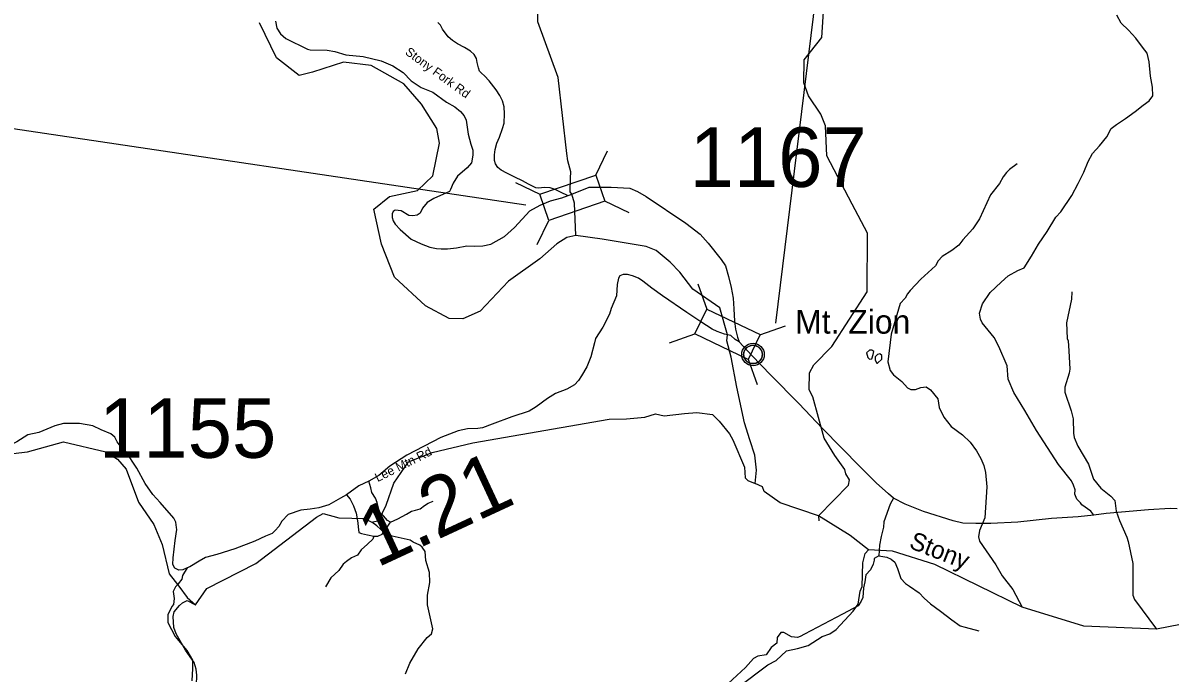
# Model space of a CAD drawing. Extents: x 1248089 to 1457196, y 820910 to 988753.
# Drawn here: x 1271893 to 1281519, y 880738 to 886200 of the extents above; entities that cross this region are included whole.
import ezdxf

# ---------------------------------------------------------------- set-up
doc = ezdxf.new("R2010")
doc.units = 0
for name, color, linetype in [('Exist Civil Demographics Community CELL', 7, 'Continuous'), ('Exist Civil Demographics Community Label', 7, 'Continuous'), ('Exist Hydrographic Creek Single Shore', 7, 'Continuous'), ('Exist Hydrographic Misc Water Feature', 7, 'Continuous'), ('Exist Road Non-System Type 51', 7, 'Continuous'), ('Exist Road Secondary Structure Standard Bridge CELL', 7, 'Continuous'), ('Exist Road Secondary Structure Standard Bridge Number Label', 7, 'Continuous'), ('Exist Road Secondary Type 10 Attributed', 7, 'Continuous'), ('Exist Road Secondary Type 41 Attributed', 7, 'Continuous'), ('Exist Road Secondary Type 51 Attributed', 7, 'Continuous'), ('Exist Road Secondary Type 51 Label', 7, 'Continuous'), ('Prop GRAU CAT1 Cell', 7, 'Continuous'), ('Prop Lane Lines', 7, 'Continuous'), ('Scratch_Level_4', 7, 'Continuous')]:
    doc.layers.add(name, color=color, linetype=linetype)

msp = doc.modelspace()

# ---------------------------------------------------------------- linework, layer by layer
at = {"layer": 'Exist Civil Demographics Community CELL'}
msp.add_lwpolyline([(1277941.5, 883426.8), (1277942.5, 883432.3), (1277944.3, 883438.9), (1277947.2, 883446.1), (1277950.1, 883451.9), (1277953.5, 883457.6), (1277957.2, 883462.7), (1277961.2, 883467.1), (1277965.8, 883471.7), (1277971.3, 883476.3), (1277976.7, 883479.9), (1277981.6, 883482.8), (1277986.7, 883485.3), (1277992.1, 883487.6), (1277997.8, 883489.4), (1278002.1, 883490.5), (1278006.9, 883491.3), (1278011.1, 883492), (1278017.4, 883492.2), (1278021.9, 883492.1), (1278027.5, 883491.9), (1278032.4, 883491.2), (1278037.3, 883490.2), (1278042.3, 883488.8), (1278047.5, 883486.8), (1278054.2, 883483.9), (1278060.4, 883480.4), (1278065.5, 883476.9), (1278070.6, 883472.8), (1278074, 883469.7), (1278078.1, 883465.3), (1278081.9, 883460.6), (1278085, 883456), (1278088.2, 883451), (1278090.6, 883445.9), (1278092.6, 883440.9), (1278094.2, 883435.8), (1278095.5, 883431.3), (1278096.6, 883425.2), (1278097.2, 883420.5), (1278097.5, 883414.5), (1278097.3, 883408.7), (1278096.7, 883403), (1278095.8, 883397.5), (1278094.1, 883391.4), (1278092.3, 883385.5), (1278090, 883380.5), (1278086.8, 883374.5), (1278083.5, 883369.2), (1278080.1, 883364.5), (1278075.8, 883359.7), (1278070.5, 883354.8), (1278065.5, 883350.6), (1278060.5, 883347.2), (1278056.2, 883344.7), (1278049.4, 883341.5), (1278042.2, 883338.7), (1278036.3, 883337.3), (1278029.7, 883336), (1278025.3, 883335.5), (1278020.8, 883335.2), (1278015.2, 883335.2), (1278010.9, 883335.7), (1278005.3, 883336.4), (1277999.3, 883337.7), (1277994.8, 883339), (1277989.6, 883340.9), (1277985, 883342.9), (1277981.1, 883345.1), (1277974.3, 883349.2), (1277968.7, 883353.5), (1277963.8, 883357.9), (1277959.3, 883362.8), (1277956.1, 883366.8), (1277953.2, 883370.9), (1277949.1, 883378), (1277947.3, 883381.6), (1277945.6, 883385.6), (1277943, 883393.8), (1277941.5, 883400.8), (1277940.8, 883406), (1277940.5, 883412.3), (1277940.4, 883417), (1277941, 883423.5)], close=True, dxfattribs=at)
for centre, radius in [((1278019.1, 883414.3), 94.3), ((1278018.8, 883414.6), 76.7)]:
    msp.add_circle(centre, radius, dxfattribs=at)
at = {"layer": 'Exist Hydrographic Creek Single Shore'}
for points in [[(1276533.4, 884413.7), (1276457.4, 884398.2), (1276372.1, 884343.9), (1276231.5, 884216.9), (1275968.4, 884031.7), (1275728.4, 883777.1), (1275585.4, 883714.4), (1275468.4, 883716.7), (1275271.4, 883822.5), (1275010.4, 884064), (1274900.4, 884342), (1274836.8, 884634.6), (1274968.3, 884741.1), (1275203.3, 884792.3), (1275331.4, 884914.4), (1275388.4, 885188.9), (1275366.3, 885314.1), (1275237.4, 885517), (1275089, 885688.4), (1274813.8, 885841.5), (1274581.4, 885869), (1274321.4, 885786.4), (1274209.3, 885757.5), (1274021.3, 885905.8), (1273878.3, 886200.8)], [(1276498.5, 884761.6), (1276485.3, 884780.3), (1276486.9, 884894.4), (1276491.5, 884948), (1276465.1, 885040.3), (1276457.9, 885103.8)], [(1276533.4, 884413.7), (1276520.2, 884685.6), (1276498.5, 884761.6)], [(1277805.8, 883580.3), (1277741.4, 883806.7), (1277514.9, 883963.7), (1277405.1, 884106.6), (1277323.4, 884190.9), (1277206, 884289.2), (1277121.2, 884322.5), (1276752.2, 884384.2), (1276533.4, 884413.7)], [(1277834.8, 883392.9), (1277798.8, 883528.3), (1277805.8, 883580.3)], [(1278038.2, 882329.9), (1278048.4, 882442.2), (1278035.7, 882567.3), (1277992.2, 882696.9), (1277946.6, 882841.2), (1277882.4, 883139.8), (1277834.8, 883392.9)], [(1271688.3, 882568), (1271930.4, 882595.9), (1272232.3, 882681.9), (1272589.3, 882595.9), (1272687.3, 882534.8), (1272760.3, 882451.3), (1272862.3, 882173.5), (1272991.4, 881987), (1273062.4, 881818.2), (1273120.8, 881570.8), (1273201.8, 881469.5), (1273272.1, 881372.7), (1273341.1, 881312.4), (1273436.4, 881449.6), (1273846.4, 881659.3), (1274355.3, 882046.9), (1274411, 882077.3), (1274543.5, 882041.4), (1274762.9, 882036.8), (1274821.2, 882006.4), (1274879, 882021.2), (1274939.7, 882147.9), (1275005.7, 882333.1), (1275127.1, 882512.7), (1275327.1, 882591.2), (1275668.4, 882672), (1276812.9, 882869.8), (1276957.4, 882872.8), (1277111.6, 882887.7), (1277200.9, 882915.8), (1277274.9, 882897.9), (1277443.4, 882918.3), (1277548.1, 882926), (1277678.3, 882909.4), (1277734.5, 882853.2), (1277821.2, 882748.5), (1277849.3, 882697.5), (1277948.9, 882467.7), (1277954, 882378.4), (1277977, 882355.4), (1278038.2, 882329.9)], [(1278569.2, 882059.3), (1278247.6, 882167.8), (1278112.3, 882264.8), (1278099.5, 882303.1), (1278038.2, 882329.9)], [(1282230.6, 881283.2), (1282196.6, 881260.8), (1281403.9, 881107), (1280795.8, 881131.8), (1280277.3, 881290.4), (1279545.5, 881648.9), (1279189.1, 881761), (1278988.3, 881774.1), (1278834.7, 881894.6), (1278569.2, 882059.3), (1278570.5, 882016.5)]]:
    msp.add_lwpolyline(points, dxfattribs=at)
at = {"layer": 'Exist Hydrographic Misc Water Feature'}
for points in [[(1276457.9, 885103.8), (1276385.3, 885740.2), (1276213.3, 886209.8), (1276217.3, 886377.2), (1276325.1, 886860.8), (1276414.4, 886914.9), (1276860.3, 887060.2), (1277285.3, 887393.1), (1277703.3, 887791.8), (1277945.4, 888118.5), (1278137.3, 888466), (1278132.4, 888613.7), (1278059.3, 888717), (1277895.3, 888822), (1277792.3, 889024.3), (1277797.3, 889241), (1278082.4, 889642.2)], [(1278569.2, 882059.3), (1278819.4, 882317.1), (1278829.6, 882360.5), (1278799, 882411.6), (1278788.8, 882447.3), (1278707.1, 882564.7), (1278615.2, 882712.8), (1278521.5, 883058.1), (1278489.5, 883117.8), (1278492.5, 883258.9), (1278528.4, 883327.1), (1278681.5, 883481.6), (1278976.5, 883941.9), (1278980.5, 884434.1), (1278852.4, 884676.4), (1278637.4, 885084.5), (1278627.4, 885334.2), (1278588.4, 885433.5), (1278483.4, 885586.5), (1278444.4, 885695.7), (1278449.4, 885889.3), (1278595.4, 886076.8), (1278620.4, 886427.4)], [(1280236.5, 885016.3), (1280171.3, 884969.2), (1280146.7, 884941.8), (1280117.8, 884907.1), (1280086.4, 884851.1), (1280012, 884754.9), (1279921.1, 884553.2), (1279862.9, 884469), (1279780.6, 884378.8), (1279745.5, 884331.8), (1279688.2, 884287), (1279607, 884237), (1279574.1, 884201.5), (1279549.1, 884158.5), (1279428.2, 884046.9), (1279337.9, 883951), (1279315.1, 883923.6), (1279296.3, 883886.2), (1279255, 883843.5), (1279178.7, 883584.9), (1279151.1, 883353.2), (1279171.3, 883280.5), (1279198.5, 883243.9), (1279269, 883186.7), (1279315.7, 883133.2), (1279343.5, 883120.4), (1279383.5, 883119.5), (1279428, 883138.3), (1279472.1, 883143.2), (1279507.5, 883118.7), (1279569.6, 883041.1), (1279581.9, 882968.6), (1279619.9, 882887.4), (1279682.1, 882809.9), (1279778.4, 882739.9), (1279841, 882677.9), (1279895.2, 882604.6), (1279929.7, 882541.5), (1279956.2, 882481), (1279968.8, 882422.6), (1279981.9, 882302.4), (1279965.6, 882042.6), (1279920.9, 881935.2), (1279911.5, 881882.1), (1279918.6, 881845.8), (1280055.9, 881647.7), (1280109.6, 881554.7), (1280198.9, 881440.5), (1280277.3, 881290.4)], [(1280694.6, 883941.9), (1280693.1, 883879.6), (1280650.2, 883681), (1280654.9, 883548.7), (1280662.4, 883528.1), (1280670.4, 883444.1), (1280678.6, 883292.2), (1280671.8, 883257.9), (1280636.9, 883138.7), (1280635.9, 883098.5), (1280690.1, 882941.6), (1280704.4, 882873.2), (1280709.5, 882752.4), (1280714.6, 882717), (1280744.8, 882644.1), (1280833.1, 882493.8), (1280876.1, 882368.2), (1280938.2, 882290.6), (1281020.8, 882225), (1281055.8, 882188.2), (1281067.6, 882099.3), (1281093.8, 882019.1), (1281156.3, 881880.8), (1281167.5, 881844.5), (1281206.9, 881659.9), (1281206.4, 881391.6), (1281219.6, 881355.2), (1281403.9, 881107)], [(1278995.5, 883375.1), (1279015.5, 883378.8), (1279028.5, 883414.7), (1279033.1, 883438.4), (1279017.3, 883451), (1278997.3, 883451.4), (1278972.8, 883428.1), (1278983.8, 883387.8), (1278995.5, 883375.1)], [(1279058.7, 883341.9), (1279064.7, 883341.8), (1279099.5, 883374.7), (1279100.3, 883406.7), (1279084.7, 883419.3), (1279064.6, 883415.6), (1279043.9, 883393.9), (1279043.3, 883366), (1279058.7, 883341.9)], [(1275102, 880731), (1275138.2, 880822.1), (1275209.2, 880942.2), (1275285.5, 881036.6), (1275322.5, 881067.9), (1275331.4, 881109.6), (1275286.3, 881310.8), (1275288.2, 881391.2), (1275307, 881498.3), (1275303, 881582.9), (1275273.3, 881683.7), (1275267.3, 881759.2), (1275244.1, 881795.8), (1275224.5, 881812.6), (1275167.1, 881838.4), (1275143.5, 881854.5), (1274992.2, 881888.7), (1274925, 881917.9), (1274862.3, 881975.9), (1274821.2, 882006.4)], [(1277893.2, 880620.1), (1278144, 880808.7), (1278212.8, 880842.6), (1278300.9, 880926.2), (1278393.4, 880944), (1278482.2, 880968.5), (1278600, 881044.9), (1278664.7, 881067.5), (1278717.6, 881104.1), (1278859.4, 881257.3), (1278900.9, 881318), (1278919.6, 881425.9), (1278934.7, 881465), (1278939.5, 881665.1), (1278959.4, 881742.7), (1278988.3, 881774.1)], [(1273259.7, 880447.8), (1273277.9, 880537.7), (1273333.6, 880603.9), (1273350.5, 880635.5), (1273352.4, 880720), (1273345.7, 880771.9), (1273329, 880828), (1273255.6, 880930.4), (1273178.8, 881068.2), (1273158.1, 881121.2), (1273152.4, 881213.2), (1273161.4, 881253.3), (1273206.7, 881305.7), (1273231.2, 881328.9), (1273269.8, 881347.9), (1273341.1, 881312.4)]]:
    msp.add_lwpolyline(points, dxfattribs=at)
at = {"layer": 'Exist Road Non-System Type 51'}
for points in [[(1276469, 884746.2), (1276403.6, 884777.5), (1276360, 884800.4), (1276318.3, 884813.2), (1276268.3, 884818.2), (1276218.2, 884811.2), (1276196.2, 884813.7), (1276134.8, 884844.9), (1276083.4, 884874), (1276019.9, 884903.2), (1275952.5, 884936.6), (1275905, 884961.6), (1275877.4, 884984.1), (1275858, 885014.6), (1275850.6, 885044.7), (1275849.6, 885092.8), (1275856.5, 885136.7), (1275869.5, 885188.4), (1275890.6, 885240), (1275918, 885313.5), (1275930.9, 885357.3), (1275932.5, 885437.3), (1275929.7, 885495.4), (1275916.7, 885545.7), (1275893.6, 885590.2), (1275864.5, 885638.8), (1275804, 885714.1), (1275766.8, 885754.8), (1275741.2, 885777.4), (1275723.5, 885793.7), (1275716.1, 885821.9), (1275705, 885866.1), (1275699.7, 885900.3), (1275678.3, 885934.7), (1275648.9, 885963.3), (1275597.4, 885992.4), (1275540, 886023.5), (1275496.6, 886052.4), (1275461.2, 886083.1), (1275414.4, 886148.1), (1275397.1, 886180.5), (1275375.5, 886202.9)], [(1280877.9, 882064.9), (1280854.1, 882097.9), (1280777.2, 882152.8), (1280766.3, 882169.3), (1280735.2, 882200.4), (1280720.5, 882240.7), (1280722.4, 882277.3), (1280709.5, 882317.6), (1280691.3, 882354.2), (1280583.3, 882489.7), (1280396.7, 882775.3), (1280299.7, 882943.7), (1280206.9, 883094.7), (1280159.3, 883208.2), (1280152, 883318), (1280080.7, 883482.8), (1280044.1, 883556), (1279942, 883679.1), (1279929.2, 883712.1), (1279920.1, 883761.5), (1279943.8, 883840.3), (1280007.9, 883935.5), (1280101.2, 884021.5), (1280161.5, 884076.4), (1280240.2, 884120.4), (1280293.3, 884142.3), (1280355.5, 884239.4), (1280414, 884341.9), (1280487.2, 884446.3), (1280559.7, 884567.5), (1280603.6, 884613.3), (1280695.1, 884748.7), (1280746.3, 884851.3), (1280793.9, 884944.6), (1280830.5, 885034.3), (1280867.1, 885103.9), (1280927.4, 885168), (1280989.6, 885243.1), (1281024.2, 885313.4), (1281069.9, 885346.3), (1281144.9, 885395.8), (1281225.4, 885454.4), (1281293.1, 885509.3), (1281344.3, 885544.1), (1281373.6, 885588), (1281371.8, 885661.2), (1281353.5, 885752.8), (1281342.5, 885873.6), (1281326, 885946.8), (1281287.6, 885996.9), (1281230.8, 886072), (1281170.5, 886139.7), (1281108.3, 886198.3), (1281071.7, 886264.2)], [(1273158.6, 882038.7), (1273043.9, 882170.1), (1272982.5, 882239.4), (1272917.1, 882331.7), (1272848, 882458.6), (1272755.8, 882600.8), (1272709.6, 882647), (1272682.7, 882681.6), (1272663.5, 882720), (1272628.9, 882747), (1272548.2, 882781.6), (1272479.1, 882816.2), (1272367.6, 882835.4), (1272294.6, 882835.4), (1272233.2, 882835.4), (1272160.1, 882816.2), (1272025.6, 882758.5), (1271933.4, 882739.3), (1271842.5, 882679.6), (1271734.3, 882630)], [(1274977.7, 882005.9), (1274952.4, 882021.1), (1274919.5, 882059.1), (1274894.2, 882082), (1274881.5, 882104.8), (1274866.3, 882170.6), (1274851.1, 882206.1), (1274820.7, 882254.2), (1274813.2, 882294.8), (1274795.4, 882350.5)], [(1274608.1, 882236.5), (1274638.5, 882198.5), (1274666.3, 882142.8), (1274689.1, 882082), (1274696.7, 882033.8), (1274701.8, 881998.3), (1274706.8, 881965.4), (1274711.9, 881919.8), (1274734.7, 881909.7), (1274782.8, 881899.5), (1274835.9, 881889.4), (1274871.4, 881886.9), (1274906.8, 881904.6), (1274924.5, 881927.4), (1274942.3, 881955.3), (1274977.7, 882005.9)], [(1274977.7, 882005.9), (1275038.5, 882033.8), (1275111.9, 882071.8), (1275152.4, 882097.2), (1275187.9, 882107.3), (1275225.8, 882117.4), (1275263.8, 882145.3), (1275294.2, 882165.6), (1275334.7, 882183.3)], [(1279199.2, 882207), (1279171.3, 882156.3), (1279115.6, 882009.3), (1279113.1, 881963.7), (1279095.4, 881885.2), (1279080.2, 881811.7), (1279075.1, 881723)], [(1274835.9, 881889.4), (1274828.3, 881864.1), (1274782.8, 881821), (1274729.6, 881772.9), (1274699.2, 881729.8), (1274648.6, 881707), (1274608.1, 881674), (1274580.2, 881653.8), (1274544.8, 881600.6), (1274476.4, 881537.2), (1274430.9, 881463.8)], [(1279075.1, 881723), (1279037.1, 881700.2), (1279034.6, 881687.6), (1279027, 881652.1), (1279004.2, 881606.5), (1278966.3, 881563.4), (1278956.1, 881505.1), (1278946, 881454.5), (1278940.9, 881373.4), (1278925.7, 881343), (1278900.4, 881302.5), (1278768.8, 881234), (1278449.8, 881064.3), (1278415.3, 881044.7), (1278392.5, 881037.1), (1278341.9, 881042.2), (1278278.6, 881080.2), (1278253.2, 881077.7), (1278222.9, 881037.1), (1278217.8, 880989), (1278172.2, 880953.5), (1278129.2, 880892.7), (1278060.8, 880880), (1278022.9, 880859.8), (1277957, 880783.8), (1277810.2, 880649.5)], [(1279075.1, 881723), (1279140.9, 881710.4), (1279178.9, 881695.2), (1279209.3, 881669.8), (1279232.1, 881616.6), (1279259.9, 881533), (1279297.9, 881489.9), (1279333.4, 881467.1), (1279414.4, 881411.4), (1279454.9, 881368.3), (1279508.1, 881320.2), (1279591.6, 881259.4), (1279687.8, 881185.9), (1279758.7, 881135.2), (1279799.2, 881125.1), (1279913.1, 881092.2)], [(1273272.2, 881621.4), (1273230.3, 881557.8), (1273226.5, 881527), (1273195.7, 881488.5), (1273172.7, 881461.6), (1273153.5, 881423.2), (1273161.2, 881365.5), (1273157.3, 881315.5), (1273141.9, 881296.3), (1273107.4, 881227.1), (1273107.4, 881161.7), (1273168.8, 881046.3), (1273268.7, 880927.1), (1273314.9, 880846.4), (1273314.9, 880777.1), (1273311, 880673.3)]]:
    msp.add_lwpolyline(points, dxfattribs=at)
at = {"layer": 'Exist Road Secondary Structure Standard Bridge CELL'}
for p, q in [((1276699.6, 884920.5), (1276798.9, 885124)), ((1276027.1, 884859.5), (1276230.5, 884760.2)), ((1276773.3, 884706.5), (1276976.7, 884607.2)), ((1276206.6, 884337.8), (1276305.9, 884541.3)), ((1277556.1, 884009.1), (1277631.1, 883795.6)), ((1277317.2, 883511.8), (1277530.8, 883586.8)), ((1278077.5, 883579.9), (1278291.1, 883654.9)), ((1277979.5, 883375.9), (1278054.4, 883162.3))]:
    msp.add_line(p, q, dxfattribs=at)
for points in [[(1276230.5, 884760.2), (1276699.3, 884921.6), (1276774.6, 884702.6), (1276305.9, 884541.3)], [(1277631.1, 883795.6), (1278078, 883580.9), (1277977.7, 883372.1), (1277530.8, 883586.8)]]:
    msp.add_lwpolyline(points, close=True, dxfattribs=at)
at = {"layer": 'Exist Road Secondary Structure Standard Bridge Number Label'}
for p, q in [((1278209.7, 883676.6), (1278718.6, 887820.4)), ((1276113.1, 884668.9), (1271115.3, 885413.2))]:
    msp.add_line(p, q, dxfattribs=at)
at = {"layer": 'Exist Road Secondary Type 10 Attributed'}
msp.add_lwpolyline([(1273272.2, 881621.4), (1273235.8, 881604.9), (1273200.5, 881603.8), (1273166.8, 881618.4), (1273150.3, 881649.6), (1273152.2, 881706.4), (1273170.5, 881851.4), (1273185.2, 881943.1), (1273182.1, 881961.9), (1273176.3, 882005.6), (1273158.6, 882038.7)], dxfattribs=at)
at = {"layer": 'Exist Road Secondary Type 41 Attributed'}
for points in [[(1277805.8, 883580.3), (1277780.2, 883584), (1277717.8, 883606.1), (1277675.7, 883628.1), (1277580.4, 883688.6), (1277463.1, 883767.5), (1277258.5, 883906.1), (1277170.5, 883970.3), (1277095.4, 884030.8), (1277056.9, 884054.7), (1277007.4, 884074.8), (1276967.1, 884085.9), (1276928.6, 884085.9), (1276901.1, 884074.8), (1276890.1, 884054.7), (1276879.1, 884003.3), (1276877.3, 883953.8), (1276873.6, 883907.9), (1276827.8, 883799.7), (1276814.9, 883752), (1276758.1, 883643.8), (1276697.9, 883547.3), (1276688.7, 883512.5), (1276657.6, 883395.1), (1276624.6, 883310.7), (1276578.8, 883235.5), (1276554.9, 883195.1), (1276520.1, 883160.2), (1276457.8, 883123.6), (1276360.6, 883086.9), (1276295.2, 883043.6), (1276199.9, 882975.8), (1276141.2, 882939.1), (1275994.6, 882889.5), (1275831.5, 882829), (1275749, 882799.6), (1275710.5, 882792.3), (1275622.5, 882788.6), (1275543.7, 882772.1), (1275398.9, 882717.1), (1275113.9, 882567.3), (1274970.9, 882475.6), (1274879.3, 882398.6), (1274795.4, 882350.5), (1274712.5, 882310.5), (1274608.1, 882236.5), (1274557.1, 882208.3), (1274460, 882151.5), (1274375.7, 882127.6), (1274304.2, 882114.8), (1274223.5, 882107.4), (1274117.2, 882068.9), (1274065, 882014.6), (1274039.3, 881970.6), (1274008.2, 881935.7), (1273984.3, 881911.9), (1273929.4, 881888), (1273839.5, 881845.9), (1273670.9, 881781.7), (1273520.6, 881734), (1273423.5, 881710.1), (1273370.3, 881678.9), (1273293.3, 881631.2), (1273272.2, 881621.4)], [(1277903.7, 883520.4), (1277870, 883540), (1277833.3, 883573), (1277805.8, 883580.3)]]:
    msp.add_lwpolyline(points, dxfattribs=at)
at = {"layer": 'Exist Road Secondary Type 51 Attributed'}
for points in [[(1274012.7, 886214.2), (1274023.3, 886156.6), (1274055, 886108.1), (1274097.4, 886068.8), (1274281.6, 885980.5), (1274302.8, 885974.4), (1274446.5, 885971.4), (1274508.6, 885959.3), (1274602.4, 885932), (1274747.7, 885918.4), (1274899, 885880.5), (1274995.8, 885838.1), (1275082.1, 885782.1), (1275151.7, 885712.4), (1275235.4, 885656.9), (1275332.2, 885617.5), (1275447.2, 885534.2), (1275516.9, 885494.8), (1275565.3, 885457), (1275595.5, 885420.6), (1275612.4, 885382.4), (1275628.7, 885266), (1275650.5, 885182.1), (1275666.7, 885130.9), (1275669.1, 885087.6), (1275655.9, 885025.5), (1275619.4, 884981.3), (1275538, 884911.5), (1275503.9, 884852.9), (1275481.4, 884799.3), (1275472.1, 884783.8)], [(1275472.1, 884783.8), (1275341, 884724), (1275285.2, 884689.8), (1275246.4, 884643.2), (1275224.7, 884602.9), (1275201.4, 884585.8), (1275165.7, 884579.6), (1275130, 884581.1), (1275066.4, 884620), (1275016.8, 884626.2), (1274998.1, 884616.9), (1274991.9, 884596.7), (1274991.9, 884565.6), (1274998.1, 884537.7), (1275016.8, 884509.7), (1275057.1, 884463.1), (1275150.2, 884384), (1275234, 884345.1), (1275306.9, 884315.6), (1275362.8, 884304.8), (1275401.5, 884301.7), (1275455.8, 884301.7), (1275530.3, 884311), (1275617.9, 884326.5), (1275684.6, 884323.4), (1275752.9, 884328), (1275818, 884342), (1275933.8, 884406.9), (1276017.6, 884479.9), (1276146.4, 884621.2), (1276231.7, 884669.3), (1276320.1, 884705), (1276414.8, 884729.9), (1276498.5, 884761.6)], [(1276498.5, 884761.6), (1276643.3, 884821.1), (1276829.4, 884819.6), (1276986, 884810.6), (1277049.5, 884783.3), (1277122.2, 884742.4), (1277456.6, 884518.3), (1277574.6, 884425.9), (1277642.1, 884349.5), (1277751.1, 884213.2), (1277788.9, 884158.6), (1277814.6, 884069.3), (1277835.8, 883976.9), (1277852.2, 883886.9), (1277856.8, 883799), (1277864.3, 883694.5), (1277871.9, 883626.4), (1277888.6, 883559.7), (1277903.7, 883520.4)], [(1281578.6, 882116.9), (1281518.3, 882119.6), (1281337.6, 882109.1), (1280983.9, 882077.6), (1280877.9, 882064.9), (1280748.1, 882051.4), (1280524.4, 882035.9), (1280241.4, 882007), (1280013.5, 881993.9), (1279890.3, 881993.9), (1279780.3, 881996.5), (1279699.1, 882017.5), (1279450.2, 882096.2), (1279295.6, 882156.5), (1279199.2, 882207), (1279156.7, 882243), (1279051.9, 882337.4), (1278919.3, 882471.6), (1278602.3, 882791.5), (1278403.2, 883003.9), (1278170, 883239.9), (1278010.2, 883405.1), (1277903.7, 883520.4)]]:
    msp.add_lwpolyline(points, dxfattribs=at)

# ---------------------------------------------------------------- texts
at = {"layer": 'Exist Civil Demographics Community Label'}
msp.add_text('Mt. Zion', height=200, dxfattribs=at).set_placement((1278373.1, 883589.4))
at = {"layer": 'Exist Road Secondary Type 51 Label'}
for s, rotation, p in [('Stony Fork Rd', 323.75113, (1275093.7, 885941.4)), ('Lee Mtn Rd', 26.66734, (1274869.4, 882341.2))]:
    msp.add_text(s, height=75, rotation=rotation, dxfattribs=at).set_placement(p)
at = {"layer": 'Prop GRAU CAT1 Cell'}
msp.add_text('1.21', height=500, rotation=24.93989, dxfattribs=at).set_placement((1274862, 881620.2))
at = {"layer": 'Prop Lane Lines'}
for s, p in [('1167', (1277486.4, 884822)), ('1155', (1272531.4, 882546.5))]:
    msp.add_text(s, height=500, dxfattribs=at).set_placement(p)
at = {"layer": 'Scratch_Level_4'}
msp.add_text('Stony', height=150, rotation=338.67559, dxfattribs=at).set_placement((1279320.4, 881791.7))

doc.saveas('drawing.dxf')
